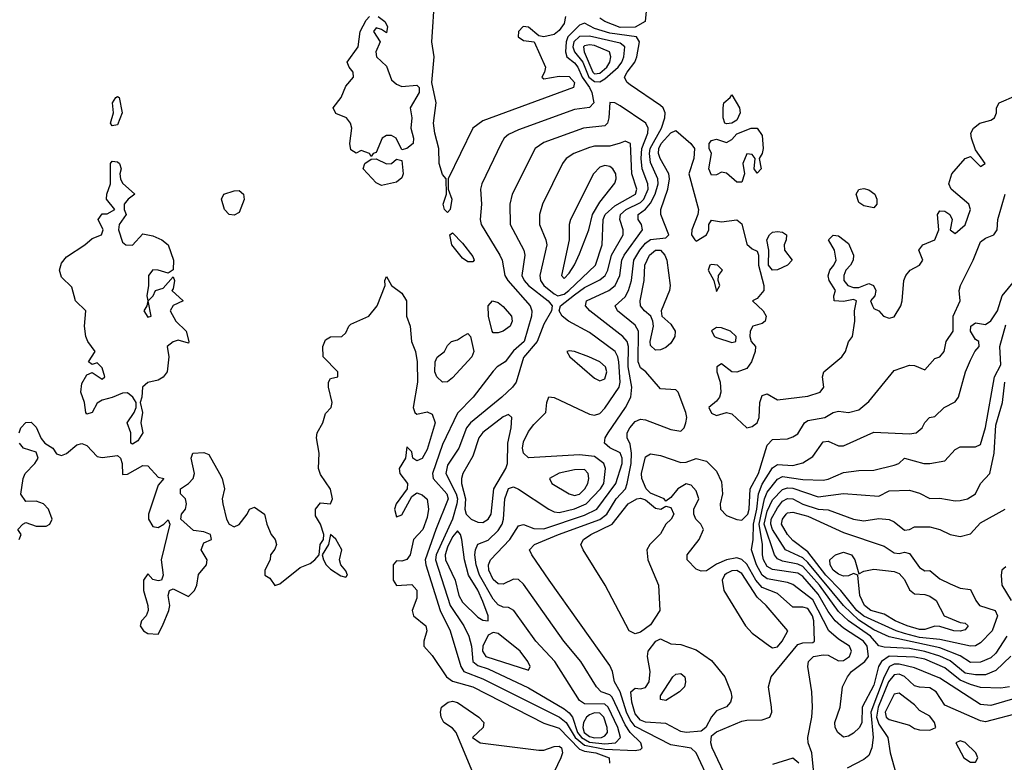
# Model space of a CAD drawing. Header units: metres. Extents: x -51132 to -49532, y -231222 to -229437.
# Tile 320 of 656: x -50939 to -50842, y -229925 to -229852. Entities that reach past the tile are written whole.
import ezdxf

# ---------------------------------------------------------------- set-up
doc = ezdxf.new("R2010")
doc.units = ezdxf.units.M
for name, color, linetype in [('CONTOUR_HALF', 8, 'Continuous'), ('CONTOUR_INDEX', 1, 'Continuous'), ('CONTOUR_INTER', 3, 'Continuous')]:
    doc.layers.add(name, color=color, linetype=linetype)

msp = doc.modelspace()

# ---------------------------------------------------------------- linework, layer by layer
at = {"layer": 'CONTOUR_HALF'}
for points, elevation in [([(-50884.958, -229851.259), (-50885.08, -229851.95), (-50885.58, -229852.654), (-50886.08, -229853.061), (-50887.08, -229853.268), (-50887.58, -229853.189), (-50888.58, -229852.32), (-50889.13, -229852.259), (-50889.58, -229852.759), (-50889.609, -229853.259), (-50889.08, -229853.65), (-50888.04, -229853.759), (-50886.927, -229856.259), (-50887.006, -229856.759), (-50887.269, -229857.259), (-50887.08, -229857.402), (-50885.58, -229857.151), (-50884.58, -229857.193), (-50884.066, -229857.759), (-50884.174, -229858.259), (-50893.08, -229861.541), (-50894.08, -229862.254), (-50896.52, -229867.259), (-50896.495, -229868.259), (-50896.133, -229869.259), (-50896.319, -229870.259), (-50896.58, -229870.561), (-50896.851, -229870.259), (-50896.999, -229869.759), (-50896.683, -229868.759), (-50896.719, -229867.259), (-50897.08, -229866.812), (-50897.397, -229865.759), (-50897.438, -229864.259), (-50897.83, -229862.759), (-50897.947, -229861.759), (-50897.695, -229859.759), (-50898.125, -229857.759), (-50897.893, -229855.259), (-50898.126, -229853.759), (-50897.81, -229849.259)], 9.5), ([(-50877.006, -229850.759), (-50877.091, -229851.759), (-50878.08, -229852.318), (-50879.58, -229852.34), (-50881.08, -229851.775), (-50881.58, -229851.438)], 9.5), ([(-50903.394, -229851.259), (-50902.757, -229851.759), (-50902.486, -229852.259), (-50902.58, -229852.887), (-50903.08, -229852.537), (-50903.58, -229852.393), (-50903.858, -229852.759), (-50903.205, -229853.759), (-50903.623, -229854.759), (-50903.557, -229855.259), (-50902.58, -229856.176), (-50902.08, -229857.495), (-50901.58, -229857.94), (-50901.08, -229858.152), (-50899.58, -229858.033), (-50899.365, -229858.259), (-50899.35, -229858.759), (-50900.235, -229860.259), (-50900.091, -229861.259), (-50900.186, -229862.259), (-50899.935, -229863.259), (-50899.956, -229863.759), (-50900.58, -229864.272), (-50901.08, -229864.388), (-50901.611, -229863.259), (-50902.08, -229862.997), (-50902.58, -229862.996), (-50903.007, -229863.259), (-50903.58, -229864.648), (-50903.884, -229864.759), (-50904.08, -229865.06), (-50904.248, -229864.759), (-50905.08, -229864.469), (-50905.58, -229864.731), (-50906.08, -229864.393), (-50906.179, -229863.759), (-50905.99, -229862.259), (-50906.131, -229861.759), (-50906.523, -229861.259), (-50907.58, -229860.815), (-50907.825, -229860.259), (-50907.057, -229859.259), (-50906.58, -229858.14), (-50905.818, -229857.259), (-50905.85, -229856.759), (-50906.255, -229856.259), (-50906.436, -229855.759), (-50905.356, -229854.259), (-50905.182, -229852.759), (-50904.58, -229851.625), (-50904.244, -229851.259)], 9.5), ([(-50883.58, -229853.25), (-50884.127, -229853.759), (-50884.217, -229854.259), (-50884.08, -229854.737), (-50883.239, -229855.759), (-50882.639, -229857.259), (-50882.08, -229857.683), (-50881.58, -229857.698), (-50881.08, -229857.403), (-50879.763, -229856.259), (-50879.389, -229855.759), (-50879.199, -229855.259), (-50879.123, -229854.259), (-50879.58, -229853.897), (-50882.58, -229853.202), (-50883.58, -229853.25)], 8.5), ([(-50929.237, -229859.259), (-50929.08, -229859.158), (-50928.912, -229859.259), (-50928.612, -229860.759), (-50929.08, -229861.921), (-50929.58, -229862.029), (-50929.756, -229861.759), (-50929.477, -229860.759), (-50929.549, -229859.759), (-50929.237, -229859.259)], 9.5), ([(-50880.58, -229859.723), (-50880.674, -229861.259), (-50880.809, -229861.759), (-50881.08, -229862.034), (-50883.187, -229862.259), (-50887.08, -229863.69), (-50887.937, -229864.259), (-50890.201, -229868.759), (-50890.424, -229869.759), (-50890.387, -229871.759), (-50889.039, -229874.259), (-50888.966, -229874.759), (-50889.253, -229876.759), (-50889.022, -229877.259), (-50888.58, -229877.759), (-50886.653, -229879.259), (-50886.258, -229879.759), (-50886.314, -229880.259), (-50887.08, -229881.554), (-50887.756, -229883.259), (-50889.08, -229884.829), (-50889.809, -229887.259), (-50890.163, -229887.759), (-50891.209, -229888.759), (-50894.306, -229891.259), (-50894.684, -229891.759), (-50895.471, -229893.759), (-50896.58, -229895.439), (-50896.729, -229896.259), (-50895.719, -229898.259), (-50895.591, -229898.759), (-50895.648, -229899.259), (-50896.084, -229900.759), (-50897.693, -229904.259), (-50897.761, -229904.759), (-50896.298, -229909.259), (-50894.973, -229911.259), (-50894.461, -229912.259), (-50894.214, -229913.259), (-50894.08, -229914.759), (-50893.58, -229915.152), (-50892.58, -229915.494), (-50888.58, -229917.349), (-50885.08, -229919.415), (-50884.58, -229919.801), (-50884.246, -229920.259), (-50883.77, -229921.759), (-50883.383, -229922.259), (-50882.58, -229922.708), (-50881.08, -229922.869), (-50880.034, -229922.759), (-50879.533, -229922.259), (-50879.799, -229921.259), (-50880.758, -229919.259), (-50881.08, -229918.953), (-50883.08, -229918.924), (-50883.58, -229918.6), (-50886.014, -229914.759), (-50887.887, -229912.759), (-50890.05, -229909.759), (-50890.58, -229909.44), (-50891.08, -229909.404), (-50891.58, -229909.201), (-50892.08, -229908.632), (-50893.432, -229906.259), (-50893.736, -229905.259), (-50893.87, -229904.259), (-50893.826, -229903.759), (-50893.58, -229903.216), (-50892.58, -229902.836), (-50891.58, -229901.858), (-50891.188, -229901.259), (-50891.051, -229900.759), (-50890.919, -229898.759), (-50890.58, -229897.724), (-50890.08, -229897.566), (-50889.58, -229897.787), (-50886.58, -229899.785), (-50886.08, -229900.04), (-50885.58, -229900.093), (-50884.08, -229899.745), (-50882.931, -229899.259), (-50881.492, -229897.759), (-50881.17, -229897.259), (-50881.019, -229895.759), (-50881.17, -229895.259), (-50882.08, -229894.578), (-50883.58, -229894.423), (-50888.58, -229894.714), (-50889.08, -229894.268), (-50889.192, -229893.759), (-50889.08, -229893.146), (-50888.58, -229892.114), (-50888.08, -229891.448), (-50886.878, -229890.259), (-50886.775, -229889.259), (-50886.58, -229888.702), (-50886.08, -229888.77), (-50882.58, -229890.425), (-50882.08, -229890.531), (-50881.58, -229890.337), (-50881.08, -229889.829), (-50879.664, -229887.759), (-50879.562, -229887.259), (-50879.709, -229885.259), (-50879.797, -229884.759), (-50880.074, -229884.259), (-50882.58, -229882.376), (-50884.657, -229881.259), (-50885.263, -229880.759), (-50885.563, -229880.259), (-50885.44, -229879.759), (-50884.08, -229878.666), (-50883.08, -229877.956), (-50881.58, -229877.193), (-50881.047, -229876.759), (-50880.785, -229876.259), (-50880.412, -229874.759), (-50879.285, -229872.759), (-50879.283, -229872.259), (-50879.588, -229871.259), (-50879.523, -229870.759), (-50878.966, -229870.259), (-50877.58, -229869.57), (-50877.235, -229869.259), (-50876.817, -229868.259), (-50876.841, -229867.759), (-50877.408, -229866.259), (-50877.497, -229865.259), (-50877.43, -229864.259), (-50876.856, -229862.759), (-50876.807, -229862.259), (-50877.024, -229861.759), (-50879.58, -229860.051), (-50880.08, -229859.787), (-50880.58, -229859.723)], 8.5), ([(-50870.676, -229926.759), (-50872.078, -229923.759), (-50872.58, -229923.288), (-50874.58, -229922.979), (-50878.08, -229921.164), (-50878.58, -229920.519), (-50878.946, -229919.759), (-50879.58, -229917.76), (-50880.126, -229916.759), (-50880.326, -229915.759), (-50880.58, -229915.168), (-50886.55, -229906.759), (-50888.266, -229904.259), (-50888.492, -229903.759), (-50887.997, -229903.259), (-50885.637, -229902.259), (-50881.58, -229900.788), (-50880.893, -229900.259), (-50879.953, -229898.759), (-50879.046, -229897.759), (-50878.885, -229897.259), (-50878.497, -229895.259), (-50878.443, -229894.259), (-50878.58, -229893.382), (-50878.87, -229892.759), (-50878.874, -229892.259), (-50878.616, -229891.759), (-50878.08, -229891.155), (-50877.58, -229890.905), (-50877.08, -229890.981), (-50874.58, -229891.928), (-50873.58, -229892.095), (-50873.263, -229891.759), (-50873.085, -229891.259), (-50873.007, -229890.759), (-50873.115, -229890.259), (-50873.867, -229888.259), (-50874.08, -229888.032), (-50875.58, -229887.915), (-50877.047, -229886.259), (-50877.58, -229885.853), (-50877.788, -229885.259), (-50877.76, -229882.259), (-50878.08, -229881.659), (-50879.831, -229880.259), (-50880.054, -229879.759), (-50879.08, -229878.875), (-50878.742, -229878.259), (-50878.445, -229877.259), (-50878.213, -229875.259), (-50877.631, -229874.259), (-50877.08, -229873.584), (-50876.58, -229873.233), (-50875.08, -229873.068), (-50874.76, -229872.759), (-50875.558, -229870.759), (-50875.554, -229870.259), (-50874.865, -229868.259), (-50874.706, -229867.259), (-50874.786, -229866.759), (-50875.642, -229865.259), (-50875.789, -229864.759), (-50875.762, -229864.259), (-50875.52, -229863.759), (-50874.58, -229862.71), (-50874.08, -229862.498), (-50872.612, -229863.759), (-50872.241, -229864.259), (-50872.303, -229865.259), (-50872.801, -229866.759), (-50871.845, -229870.259), (-50871.912, -229870.759), (-50872.513, -229872.259), (-50872.549, -229872.759), (-50872.219, -229873.259), (-50872.08, -229873.374), (-50871.055, -229872.759), (-50870.821, -229872.259), (-50870.831, -229871.759), (-50870.58, -229871.315), (-50869.58, -229871.496), (-50868.08, -229871.274), (-50867.58, -229871.679), (-50867.08, -229873.688), (-50866.58, -229874.142), (-50866.08, -229874.36), (-50865.957, -229874.759), (-50865.952, -229875.759), (-50865.423, -229877.759), (-50865.424, -229878.259), (-50866.08, -229879.016), (-50866.54, -229879.259), (-50865.472, -229880.259), (-50865.206, -229880.759), (-50865.292, -229881.259), (-50865.58, -229881.501), (-50866.494, -229881.759), (-50866.766, -229882.259), (-50866.811, -229882.759), (-50866.678, -229883.259), (-50866.236, -229883.759), (-50866.261, -229884.259), (-50866.633, -229885.259), (-50867.08, -229885.909), (-50868.08, -229886.298), (-50868.58, -229886.242), (-50869.58, -229885.461), (-50870.039, -229885.759), (-50870.054, -229886.259), (-50869.736, -229887.259), (-50869.645, -229888.259), (-50869.784, -229888.759), (-50870.08, -229889.152), (-50870.847, -229889.759), (-50870.58, -229890.307), (-50870.08, -229890.555), (-50869.08, -229890.261), (-50868.58, -229890.383), (-50867.08, -229891.751), (-50866.58, -229891.642), (-50866.08, -229891.268), (-50865.875, -229890.759), (-50865.817, -229889.259), (-50865.58, -229888.592), (-50865.08, -229888.406), (-50864.08, -229888.999), (-50861.08, -229888.643), (-50859.887, -229888.259), (-50859.512, -229887.759), (-50859.636, -229886.759), (-50859.524, -229886.259), (-50857.731, -229884.759), (-50857.366, -229884.259), (-50857.08, -229883.305), (-50856.701, -229882.759), (-50856.442, -229881.259), (-50856.503, -229880.259), (-50856.306, -229879.259), (-50856.58, -229879.134), (-50857.58, -229879.322), (-50858.49, -229879.259), (-50858.513, -229878.759), (-50858.367, -229878.259), (-50858.981, -229877.259), (-50859.08, -229876.794), (-50858.923, -229876.259), (-50858.513, -229875.759), (-50858.307, -229875.259), (-50858.472, -229874.259), (-50859.066, -229873.259), (-50858.58, -229872.79), (-50858.08, -229872.852), (-50857.08, -229873.614), (-50856.597, -229874.759), (-50856.625, -229875.259), (-50856.886, -229875.759), (-50857.352, -229876.259), (-50857.552, -229876.759), (-50857.554, -229877.259), (-50857.139, -229877.759), (-50856.58, -229877.944), (-50856.08, -229877.95), (-50855.08, -229877.542), (-50854.625, -229877.759), (-50854.391, -229878.259), (-50854.477, -229878.759), (-50854.91, -229879.259), (-50854.728, -229879.759), (-50854.58, -229880.006), (-50854.089, -229880.259), (-50853.626, -229880.759), (-50853.08, -229880.963), (-50852.58, -229880.825), (-50851.936, -229879.759), (-50851.786, -229879.259), (-50851.625, -229877.259), (-50851.433, -229876.759), (-50851.019, -229876.259), (-50850.079, -229875.759), (-50849.746, -229875.259), (-50850.16, -229874.259), (-50849.751, -229873.759), (-50848.574, -229873.259), (-50848.195, -229872.259), (-50848.31, -229870.759), (-50848.08, -229870.4), (-50847.58, -229870.424), (-50847.092, -229870.759), (-50846.867, -229871.259), (-50847.082, -229872.259), (-50846.58, -229872.635), (-50845.58, -229871.782), (-50845.061, -229870.259), (-50845.245, -229869.759), (-50846.956, -229868.259), (-50847.204, -229867.759), (-50846.894, -229866.759), (-50845.58, -229865.243), (-50845.08, -229865.048), (-50844.08, -229866.055), (-50843.617, -229865.759), (-50844.58, -229864.39), (-50844.985, -229863.259), (-50845.023, -229862.759), (-50844.761, -229862.259), (-50844.164, -229861.759), (-50843.08, -229861.494), (-50842.706, -229861.259), (-50842.498, -229860.759), (-50842.523, -229860.259), (-50842.258, -229859.759), (-50840.58, -229859.042)], 9.5), ([(-50868.743, -229859.259), (-50868.58, -229858.972), (-50867.827, -229860.259), (-50867.746, -229860.759), (-50868.08, -229861.466), (-50868.58, -229861.775), (-50869.08, -229861.834), (-50869.265, -229861.759), (-50869.433, -229861.259), (-50869.44, -229860.259), (-50869.367, -229859.759), (-50868.743, -229859.259)], 9.5), ([(-50866.672, -229862.259), (-50866.08, -229862.279), (-50865.58, -229862.972), (-50865.473, -229864.259), (-50865.58, -229864.767), (-50865.892, -229865.259), (-50865.689, -229866.259), (-50866.08, -229866.679), (-50866.373, -229866.259), (-50866.266, -229865.259), (-50866.58, -229864.865), (-50867.08, -229864.785), (-50867.496, -229865.759), (-50867.308, -229866.759), (-50867.58, -229867.575), (-50868.08, -229867.593), (-50869.08, -229866.696), (-50869.58, -229866.582), (-50870.08, -229866.865), (-50870.58, -229866.896), (-50870.833, -229866.259), (-50870.585, -229864.759), (-50870.8, -229864.259), (-50870.787, -229863.759), (-50870.58, -229863.481), (-50870.08, -229863.336), (-50869.08, -229863.68), (-50868.58, -229863.383), (-50868.08, -229862.835), (-50866.672, -229862.259)], 9.5), ([(-50929.773, -229865.759), (-50929.58, -229865.513), (-50929.08, -229865.589), (-50928.872, -229865.759), (-50928.71, -229866.259), (-50928.844, -229866.759), (-50928.777, -229867.259), (-50928.58, -229867.664), (-50927.365, -229868.759), (-50928.015, -229869.259), (-50928.4, -229869.759), (-50928.423, -229870.259), (-50928.206, -229870.759), (-50928.901, -229871.759), (-50928.961, -229872.259), (-50928.58, -229873.478), (-50928.254, -229873.759), (-50927.58, -229873.79), (-50926.58, -229872.656), (-50925.58, -229872.877), (-50924.691, -229873.259), (-50924.075, -229873.759), (-50923.545, -229875.259), (-50923.58, -229876.216), (-50924.08, -229876.544), (-50925.08, -229876.232), (-50925.58, -229876.226), (-50926.015, -229876.759), (-50926.011, -229877.759), (-50926.182, -229878.759), (-50926.092, -229879.259), (-50926.179, -229879.759), (-50926.49, -229880.259), (-50926.08, -229880.879), (-50925.739, -229880.759), (-50926.064, -229879.259), (-50925.563, -229878.759), (-50925.311, -229878.259), (-50924.58, -229878.03), (-50923.58, -229876.894), (-50923.442, -229877.259), (-50923.58, -229878.091), (-50923.723, -229878.259), (-50922.601, -229879.259), (-50923.58, -229879.734), (-50923.883, -229880.259), (-50923.333, -229881.259), (-50922.295, -229882.259), (-50922.046, -229883.259), (-50922.08, -229883.442), (-50923.08, -229883.149), (-50923.58, -229883.294), (-50924.181, -229883.759), (-50924.028, -229884.759), (-50924.171, -229886.259), (-50924.58, -229886.773), (-50925.08, -229887.064), (-50926.08, -229887.293), (-50926.601, -229887.759), (-50926.66, -229888.759), (-50926.823, -229889.259), (-50926.605, -229890.259), (-50926.76, -229891.259), (-50926.568, -229892.259), (-50927.08, -229893.033), (-50927.58, -229893.373), (-50927.755, -229893.259), (-50927.772, -229892.259), (-50928.125, -229891.259), (-50927.436, -229890.259), (-50927.235, -229889.759), (-50927.247, -229889.259), (-50927.552, -229888.759), (-50928.08, -229888.313), (-50928.58, -229888.336), (-50929.58, -229888.781), (-50930.58, -229889.026), (-50931.08, -229889.332), (-50931.58, -229890.263), (-50932.08, -229890.411), (-50932.203, -229890.259), (-50932.304, -229889.259), (-50932.683, -229888.259), (-50932.58, -229887.384), (-50932.08, -229886.554), (-50931.58, -229886.317), (-50930.58, -229886.957), (-50930.32, -229886.759), (-50930.58, -229885.867), (-50931.08, -229885.354), (-50931.58, -229885.516), (-50931.934, -229885.259), (-50931.271, -229884.259), (-50931.997, -229883.259), (-50932.174, -229882.759), (-50932.315, -229881.759), (-50932.2, -229880.259), (-50933.2, -229879.259), (-50933.58, -229877.903), (-50934.58, -229876.931), (-50934.785, -229876.259), (-50934.58, -229875.548), (-50934.08, -229874.947), (-50932.283, -229873.759), (-50931.58, -229873.129), (-50930.644, -229872.759), (-50930.48, -229872.259), (-50930.986, -229871.259), (-50930.58, -229870.714), (-50930.08, -229870.714), (-50929.345, -229870.259), (-50930.153, -229869.259), (-50930.122, -229868.759), (-50929.755, -229867.759), (-50929.773, -229865.759)], 9.5), ([(-50904.726, -229865.759), (-50904.08, -229865.311), (-50903.58, -229865.3), (-50902.58, -229865.785), (-50902.08, -229865.734), (-50901.58, -229865.321), (-50901.08, -229865.456), (-50900.923, -229866.759), (-50901.08, -229867.147), (-50901.58, -229867.566), (-50903.08, -229867.923), (-50903.58, -229867.659), (-50904.88, -229866.259), (-50904.726, -229865.759)], 9.5), ([(-50881.58, -229866.109), (-50882.207, -229866.759), (-50884.45, -229871.259), (-50884.583, -229871.759), (-50884.598, -229873.259), (-50885.337, -229876.759), (-50885.08, -229877.055), (-50884.58, -229876.529), (-50884.08, -229875.728), (-50883.58, -229874.623), (-50882.648, -229872.259), (-50882.3, -229870.759), (-50881.58, -229869.553), (-50880.08, -229867.692), (-50879.957, -229867.259), (-50880.007, -229866.759), (-50880.283, -229866.259), (-50880.58, -229866.032), (-50881.08, -229865.952), (-50881.58, -229866.109)], 7.5), ([(-50918.594, -229868.759), (-50917.58, -229868.428), (-50917.08, -229868.392), (-50916.656, -229868.759), (-50916.58, -229869.298), (-50917.08, -229870.58), (-50917.58, -229870.835), (-50918.08, -229870.764), (-50918.545, -229870.259), (-50918.817, -229869.259), (-50918.594, -229868.759)], 9.5), ([(-50855.92, -229868.259), (-50855.58, -229868.203), (-50855.08, -229868.35), (-50854.493, -229868.759), (-50854.278, -229869.259), (-50854.29, -229869.759), (-50854.58, -229870.121), (-50855.58, -229869.914), (-50856.08, -229869.59), (-50856.339, -229868.759), (-50856.08, -229868.309), (-50855.92, -229868.259)], 9.5), ([(-50896.352, -229872.759), (-50896.08, -229872.563), (-50895.08, -229873.583), (-50894.08, -229874.898), (-50893.929, -229875.259), (-50894.08, -229875.439), (-50894.58, -229875.425), (-50895.08, -229875.073), (-50896.137, -229873.759), (-50896.352, -229872.759)], 9.5), ([(-50864.872, -229872.759), (-50864.58, -229872.517), (-50864.08, -229872.429), (-50863.58, -229872.495), (-50863.198, -229872.759), (-50863.212, -229873.259), (-50863.412, -229873.759), (-50863.393, -229874.259), (-50862.628, -229875.259), (-50863.079, -229875.759), (-50864.08, -229876.206), (-50864.58, -229876.252), (-50864.963, -229875.759), (-50864.916, -229874.259), (-50865.11, -229873.259), (-50864.872, -229872.759)], 9.5), ([(-50870.58, -229875.676), (-50870.726, -229875.759), (-50870.887, -229876.259), (-50870.334, -229877.259), (-50870.08, -229878.348), (-50869.767, -229877.759), (-50869.923, -229877.259), (-50869.874, -229876.759), (-50869.501, -229876.259), (-50869.97, -229875.759), (-50870.58, -229875.676)], 9.5), ([(-50938.737, -229892.259), (-50938.604, -229891.759), (-50938.08, -229891.228), (-50937.58, -229891.217), (-50937.08, -229891.684), (-50936.58, -229892.806), (-50936.241, -229893.259), (-50935.447, -229893.759), (-50935.08, -229894.328), (-50934.58, -229894.474), (-50934.08, -229894.306), (-50933.08, -229893.441), (-50932.58, -229893.3), (-50932.08, -229893.501), (-50931.08, -229894.579), (-50930.58, -229894.699), (-50929.08, -229894.497), (-50928.78, -229894.759), (-50928.599, -229895.259), (-50928.58, -229896.353), (-50928.08, -229896.333), (-50926.58, -229895.46), (-50926.08, -229895.517), (-50925.08, -229896.629), (-50924.5, -229896.759), (-50925.08, -229897.412), (-50926.009, -229900.259), (-50926.002, -229900.759), (-50925.58, -229901.48), (-50925.08, -229901.567), (-50924.519, -229901.259), (-50924.08, -229900.816), (-50923.922, -229901.259), (-50924.781, -229904.759), (-50924.573, -229906.259), (-50924.738, -229906.759), (-50925.08, -229906.838), (-50925.58, -229906.683), (-50926.08, -229906.138), (-50926.523, -229906.759), (-50926.525, -229907.759), (-50926.083, -229909.259), (-50926.062, -229909.759), (-50926.258, -229910.259), (-50926.699, -229910.759), (-50926.823, -229911.259), (-50926.496, -229911.759), (-50926.08, -229912.007), (-50925.08, -229912.089), (-50924.633, -229911.259), (-50924.005, -229909.759), (-50923.93, -229909.259), (-50924.066, -229908.259), (-50923.932, -229907.759), (-50923.58, -229907.619), (-50922.08, -229908.381), (-50921.479, -229907.759), (-50921.268, -229907.259), (-50921.08, -229906.2), (-50920.304, -229905.259), (-50920.225, -229904.759), (-50920.814, -229903.759), (-50920.58, -229903.093), (-50919.828, -229902.759), (-50919.909, -229902.259), (-50920.58, -229901.993), (-50921.58, -229901.868), (-50922.841, -229900.759), (-50922.755, -229900.259), (-50922.377, -229899.759), (-50922.261, -229899.259), (-50922.366, -229898.759), (-50922.87, -229898.259), (-50922.878, -229897.759), (-50922.08, -229897.243), (-50921.624, -229896.759), (-50921.478, -229896.259), (-50921.828, -229894.759), (-50921.64, -229894.259), (-50920.58, -229894.179), (-50920.08, -229894.381), (-50919.019, -229896.259), (-50918.768, -229896.759), (-50918.545, -229897.759), (-50918.753, -229898.759), (-50918.711, -229899.259), (-50918.336, -229900.759), (-50918.08, -229901.251), (-50917.58, -229901.493), (-50917.08, -229901.275), (-50916.315, -229900.259), (-50916.08, -229899.754), (-50915.58, -229899.584), (-50914.577, -229900.259), (-50914.352, -229901.259), (-50913.925, -229902.259), (-50913.556, -229902.759), (-50913.409, -229903.259), (-50913.58, -229903.707), (-50914.007, -229904.259), (-50914.05, -229904.759), (-50914.551, -229905.759), (-50914.569, -229906.259), (-50914.08, -229906.576), (-50913.58, -229907.289), (-50913.08, -229907.119), (-50911.08, -229905.519), (-50910.08, -229905.108), (-50909.642, -229904.759), (-50909.214, -229904.259), (-50909.101, -229903.259), (-50908.77, -229902.759), (-50908.755, -229902.259), (-50909.074, -229901.259), (-50909.58, -229900.432), (-50909.583, -229899.759), (-50909.08, -229899.158), (-50908.08, -229899.25), (-50907.912, -229898.759), (-50908.08, -229897.804), (-50909.08, -229896.373), (-50909.282, -229895.759), (-50909.206, -229894.259), (-50909.477, -229892.759), (-50909.421, -229892.259), (-50908.855, -229891.259), (-50908.58, -229890.36), (-50908.015, -229889.759), (-50907.914, -229889.259), (-50908.286, -229887.759), (-50908.298, -229887.259), (-50908.08, -229886.922), (-50907.361, -229886.759), (-50907.38, -229886.259), (-50908.814, -229884.759), (-50908.859, -229883.759), (-50908.58, -229883.105), (-50908.08, -229882.814), (-50906.961, -229882.759), (-50906.58, -229882.399), (-50906.304, -229881.759), (-50906.08, -229881.543), (-50904.319, -229880.759), (-50903.484, -229879.759), (-50902.721, -229877.759), (-50902.759, -229877.259), (-50902.58, -229876.873), (-50902.101, -229877.759), (-50901.08, -229878.521), (-50900.605, -229879.259), (-50900.599, -229880.759), (-50900.247, -229881.759), (-50900.132, -229883.259), (-50899.732, -229884.259), (-50899.561, -229885.259), (-50899.528, -229887.259), (-50899.95, -229889.759), (-50899.795, -229890.259), (-50899.58, -229890.405), (-50898.58, -229890.203), (-50898.08, -229890.432), (-50897.786, -229891.259), (-50898.58, -229893.909), (-50899.08, -229894.773), (-50899.58, -229895.01), (-50899.983, -229894.759), (-50900.08, -229894.14), (-50900.58, -229893.619), (-50900.716, -229894.759), (-50901.326, -229895.759), (-50901.278, -229896.259), (-50900.512, -229897.259), (-50900.532, -229897.759), (-50901.632, -229899.259), (-50901.779, -229899.759), (-50901.58, -229900.523), (-50901.08, -229900.328), (-50900.08, -229898.508), (-50899.58, -229898.17), (-50899.08, -229898.355), (-50898.58, -229898.784), (-50898.443, -229899.759), (-50898.58, -229900.603), (-50898.985, -229901.759), (-50899.916, -229902.759), (-50900.261, -229904.259), (-50900.58, -229904.729), (-50901.08, -229904.896), (-50901.58, -229904.87), (-50901.924, -229905.259), (-50901.91, -229906.759), (-50901.58, -229907.279), (-50900.08, -229907.198), (-50899.58, -229907.751), (-50899.58, -229908.525), (-50900.058, -229909.759), (-50899.932, -229910.259), (-50898.697, -229911.259), (-50898.604, -229911.759), (-50898.896, -229912.759), (-50898.906, -229913.259), (-50898.08, -229914.182), (-50896.658, -229916.259), (-50896.08, -229916.704), (-50894.079, -229917.259), (-50887.08, -229920.82), (-50885.58, -229921.31), (-50883.58, -229923.382), (-50883.08, -229923.586), (-50881.962, -229923.759), (-50880.646, -229924.259), (-50880.628, -229924.759)], 9.5), ([(-50860.505, -229925.759), (-50860.685, -229923.759), (-50861.045, -229922.759), (-50861.095, -229922.259), (-50860.68, -229920.259), (-50860.617, -229919.259), (-50860.7, -229917.759), (-50861.082, -229915.259), (-50861.019, -229914.759), (-50860.525, -229914.259), (-50859.58, -229914.096), (-50859.08, -229914.142), (-50858.08, -229914.697), (-50857.58, -229914.661), (-50856.97, -229914.259), (-50856.787, -229913.759), (-50856.988, -229913.259), (-50858.08, -229912.571), (-50859.003, -229911.759), (-50860.58, -229908.703), (-50862.58, -229907.19), (-50863.08, -229906.979), (-50865.08, -229906.628), (-50865.58, -229906.251), (-50866.138, -229905.259), (-50866.626, -229903.759), (-50866.454, -229902.759), (-50866.442, -229901.259), (-50866.1, -229899.759), (-50865.944, -229898.259), (-50865.58, -229897.318), (-50864.58, -229895.688), (-50864.08, -229895.357), (-50862.58, -229895.456), (-50861.58, -229895.204), (-50860.58, -229894.586), (-50859.58, -229893.136), (-50859.08, -229893.088), (-50858.08, -229893.526), (-50857.58, -229893.534), (-50854.58, -229892.177), (-50851.08, -229892.344), (-50850.432, -229892.259), (-50849.817, -229891.759), (-50849.58, -229891.225), (-50849.099, -229890.759), (-50848.58, -229890.66), (-50847.645, -229889.759), (-50846.58, -229889.217), (-50846.245, -229888.759), (-50845.544, -229886.259), (-50845.08, -229885.087), (-50844.655, -229884.259), (-50844.224, -229883.759), (-50844.257, -229883.259), (-50844.58, -229883.064), (-50845.069, -229882.259), (-50845.039, -229881.759), (-50844.58, -229881.415), (-50843.58, -229881.597), (-50843.08, -229881.231), (-50842.408, -229880.259), (-50841.949, -229878.759), (-50840.698, -229877.259)], 10.5), ([(-50892.153, -229879.259), (-50891.58, -229879.44), (-50891.08, -229879.826), (-50890.258, -229880.759), (-50890.205, -229881.259), (-50890.408, -229881.759), (-50891.08, -229882.25), (-50891.58, -229882.41), (-50892.08, -229882.405), (-50892.181, -229882.259), (-50892.537, -229880.759), (-50892.565, -229879.759), (-50892.153, -229879.259)], 9.5), ([(-50870.58, -229882.231), (-50870.276, -229882.759), (-50870.08, -229882.872), (-50868.58, -229883.372), (-50868.191, -229883.259), (-50868.157, -229882.759), (-50868.707, -229882.259), (-50869.58, -229881.92), (-50870.08, -229881.895), (-50870.58, -229882.231)], 9.5), ([(-50895.086, -229882.759), (-50894.58, -229882.481), (-50894.291, -229882.759), (-50893.978, -229884.259), (-50894.183, -229884.759), (-50896.08, -229886.839), (-50896.58, -229887.23), (-50897.08, -229887.257), (-50897.616, -229886.759), (-50897.824, -229886.259), (-50897.8, -229885.259), (-50897.58, -229884.812), (-50896.854, -229884.259), (-50896.58, -229883.658), (-50896.182, -229883.259), (-50895.58, -229883.089), (-50895.086, -229882.759)], 9.5), ([(-50841.08, -229914.236), (-50842.58, -229915.656), (-50843.58, -229916.068), (-50844.58, -229916.078), (-50845.58, -229915.905), (-50847.08, -229914.708), (-50848.08, -229914.236), (-50849.58, -229913.764), (-50851.08, -229913.481), (-50853.58, -229913.36), (-50854.08, -229913.212), (-50854.925, -229912.259), (-50857.08, -229910.77), (-50858.08, -229909.833), (-50859.933, -229907.259), (-50861.58, -229905.422), (-50862.08, -229905.175), (-50863.58, -229904.886), (-50864.08, -229904.645), (-50864.372, -229904.259), (-50865.373, -229901.259), (-50865.08, -229899.955), (-50864.58, -229898.843), (-50863.58, -229897.843), (-50863.08, -229897.653), (-50862.58, -229897.707), (-50860.08, -229898.57), (-50857.58, -229898.221), (-50854.08, -229898.494), (-50853.08, -229897.969), (-50851.08, -229897.902), (-50850.08, -229898.207), (-50849.08, -229898.735), (-50848.08, -229898.696), (-50846.58, -229898.952), (-50846.08, -229898.92), (-50845.362, -229898.759), (-50844.58, -229898.271), (-50844.075, -229897.259), (-50843.155, -229896.259), (-50842.751, -229894.259), (-50842.58, -229891.492), (-50841.929, -229889.259), (-50841.681, -229887.259)], 11.5), ([(-50938.74, -229902.759), (-50938.556, -229902.259), (-50938.887, -229901.759), (-50938.399, -229901.259), (-50938.08, -229901.073), (-50937.08, -229901.434), (-50936.08, -229901.433), (-50935.745, -229901.259), (-50935.498, -229900.759), (-50935.858, -229899.759), (-50936.369, -229899.259), (-50937.08, -229898.97), (-50938.08, -229899.022), (-50938.58, -229898.309), (-50938.372, -229896.759), (-50938.175, -229896.259), (-50937.21, -229895.259), (-50936.888, -229894.759), (-50937.08, -229894.156), (-50938.328, -229893.759), (-50938.727, -229893.259)], 9.5), ([(-50863.219, -229900.259), (-50863.08, -229900.117), (-50862.58, -229900.06), (-50861.08, -229900.473), (-50857.58, -229902.056), (-50853.58, -229903.422), (-50852.58, -229904.061), (-50852.08, -229904.121), (-50851.58, -229903.996), (-50851.08, -229904.14), (-50850.08, -229905.52), (-50849.58, -229905.826), (-50849.08, -229905.819), (-50848.08, -229906.611), (-50847.08, -229907.133), (-50846.08, -229907.534), (-50845.08, -229907.673), (-50844.552, -229908.759), (-50844.165, -229909.259), (-50842.635, -229909.759), (-50842.422, -229910.259), (-50842.949, -229911.759), (-50844.08, -229912.913), (-50844.58, -229913.227), (-50845.08, -229913.248), (-50848.08, -229912.602), (-50850.08, -229912.392), (-50851.58, -229912.016), (-50852.392, -229911.759), (-50855.58, -229910.318), (-50856.271, -229909.759), (-50857.832, -229907.759), (-50859.319, -229906.259), (-50861.08, -229903.962), (-50862.58, -229902.856), (-50863.08, -229902.271), (-50863.68, -229901.259), (-50863.597, -229900.759), (-50863.219, -229900.259)], 12.5), ([(-50908.08, -229902.247), (-50908.286, -229903.259), (-50908.915, -229904.259), (-50908.791, -229904.759), (-50908.505, -229905.259), (-50908.08, -229905.67), (-50907.08, -229906.327), (-50906.58, -229906.463), (-50906.404, -229906.259), (-50906.58, -229905.826), (-50907.066, -229905.259), (-50907.197, -229904.759), (-50906.983, -229903.759), (-50907.58, -229902.712), (-50908.08, -229902.247)], 9.5), ([(-50869.08, -229906.088), (-50869.289, -229906.259), (-50869.52, -229906.759), (-50869.361, -229907.759), (-50867.241, -229911.259), (-50866.58, -229911.97), (-50864.818, -229913.259), (-50864.58, -229913.408), (-50864.08, -229913.323), (-50863.614, -229912.759), (-50863.069, -229911.759), (-50865.206, -229909.259), (-50866.08, -229908.441), (-50867.58, -229906.094), (-50868.08, -229905.805), (-50868.58, -229905.855), (-50869.08, -229906.088)], 9.5), ([(-50874.38, -229916.259), (-50874.08, -229916.02), (-50873.58, -229915.948), (-50873.212, -229916.259), (-50873.134, -229916.759), (-50873.22, -229917.259), (-50873.735, -229917.759), (-50875.08, -229918.607), (-50875.58, -229918.514), (-50875.58, -229918.137), (-50874.38, -229916.259)], 10.5), ([(-50839.58, -229918.076), (-50843.08, -229919.107), (-50844.08, -229919.008), (-50848.08, -229916.402), (-50850.58, -229915.38), (-50852.08, -229915.04), (-50852.58, -229915.037), (-50853.032, -229915.259), (-50853.58, -229916.267), (-50854.892, -229919.759), (-50854.649, -229922.259), (-50854.788, -229923.259), (-50855.08, -229924.012), (-50855.58, -229924.398), (-50857.216, -229925.259)], 10.5), ([(-50852.58, -229917.968), (-50853.485, -229919.759), (-50853.371, -229920.259), (-50853.08, -229920.479), (-50851.08, -229921.035), (-50850.58, -229921.359), (-50850.08, -229921.499), (-50849.08, -229921.527), (-50848.48, -229921.259), (-50848.608, -229920.759), (-50849.08, -229920.137), (-50850.08, -229919.571), (-50850.58, -229919.038), (-50852.08, -229917.877), (-50852.58, -229917.968)], 9.5), ([(-50846.08, -229922.572), (-50846.509, -229922.759), (-50845.724, -229924.259), (-50845.08, -229924.675), (-50844.58, -229924.657), (-50844.355, -229924.259), (-50844.553, -229923.759), (-50845.58, -229922.74), (-50846.08, -229922.572)], 9.5)]:
    msp.add_lwpolyline(points, dxfattribs=dict(at, elevation=elevation))
at = {"layer": 'CONTOUR_INDEX', "elevation": 10}
for points in [[(-50869.084, -229926.259), (-50870.501, -229923.259), (-50870.652, -229922.759), (-50870.58, -229922.066), (-50870.08, -229921.677), (-50867.58, -229920.648), (-50867.08, -229920.524), (-50865.58, -229920.52), (-50864.819, -229920.259), (-50864.629, -229919.759), (-50864.654, -229919.259), (-50864.975, -229917.259), (-50864.696, -229916.259), (-50862.08, -229913.097), (-50861.58, -229912.931), (-50860.58, -229912.892), (-50860.428, -229912.759), (-50860.482, -229910.759), (-50860.631, -229910.259), (-50861.08, -229909.559), (-50861.58, -229909.405), (-50862.58, -229909.423), (-50864.08, -229908.076), (-50865.58, -229907.485), (-50866.206, -229906.759), (-50867.08, -229905.168), (-50867.58, -229904.724), (-50868.08, -229904.557), (-50869.08, -229904.745), (-50870.08, -229905.17), (-50871.08, -229905.852), (-50871.58, -229905.857), (-50872.08, -229905.688), (-50872.955, -229904.759), (-50872.981, -229904.259), (-50871.799, -229902.759), (-50871.375, -229901.759), (-50871.64, -229901.259), (-50872.117, -229900.759), (-50872.309, -229900.259), (-50872.303, -229899.759), (-50871.832, -229898.759), (-50872.08, -229897.955), (-50872.58, -229897.395), (-50873.08, -229897.27), (-50873.893, -229897.759), (-50874.58, -229898.605), (-50875.08, -229898.983), (-50875.23, -229898.759), (-50876.58, -229898.178), (-50877.011, -229897.759), (-50877.446, -229896.759), (-50877.474, -229896.259), (-50877.08, -229894.621), (-50876.58, -229894.337), (-50875.58, -229894.494), (-50873.58, -229895.183), (-50873.08, -229895.135), (-50872.08, -229894.774), (-50871.08, -229895.049), (-50870.08, -229896.037), (-50869.58, -229897.066), (-50869.488, -229898.259), (-50869.727, -229899.259), (-50869.678, -229899.759), (-50869.08, -229900.399), (-50868.08, -229900.788), (-50867.58, -229900.839), (-50867.009, -229900.259), (-50866.861, -229899.759), (-50866.763, -229897.759), (-50865.938, -229896.259), (-50865.08, -229893.473), (-50864.58, -229892.919), (-50863.08, -229892.835), (-50862.58, -229892.642), (-50862.08, -229892.339), (-50861.419, -229891.259), (-50861.08, -229891.056), (-50859.403, -229890.759), (-50858.58, -229890.24), (-50858.08, -229890.11), (-50857.08, -229890.262), (-50856.08, -229889.981), (-50855.08, -229889.185), (-50852.58, -229886.127), (-50851.08, -229885.601), (-50850.58, -229885.627), (-50849.58, -229886.058), (-50848.58, -229884.923), (-50848.08, -229884.759), (-50847.653, -229884.259), (-50847.456, -229883.259), (-50846.779, -229882.259), (-50846.759, -229880.759), (-50846.075, -229879.259), (-50846.168, -229878.259), (-50846.058, -229877.759), (-50844.814, -229875.259), (-50844.08, -229873.445), (-50843.58, -229873.09), (-50842.768, -229872.759), (-50842.431, -229872.259), (-50842.364, -229871.259), (-50841.638, -229868.759)], [(-50876.101, -229874.259), (-50875.58, -229874.284), (-50875.16, -229874.759), (-50874.979, -229875.259), (-50874.643, -229877.759), (-50874.702, -229878.259), (-50875.538, -229880.259), (-50875.463, -229880.759), (-50874.58, -229881.559), (-50874.158, -229882.259), (-50874.192, -229882.759), (-50874.58, -229883.429), (-50875.08, -229883.863), (-50875.58, -229884.091), (-50876.08, -229884.13), (-50876.58, -229883.669), (-50876.614, -229883.259), (-50876.3, -229881.759), (-50876.344, -229881.259), (-50876.542, -229880.759), (-50877.187, -229880.259), (-50877.57, -229879.759), (-50877.589, -229879.259), (-50877.217, -229877.259), (-50877.152, -229875.759), (-50876.686, -229874.759), (-50876.101, -229874.259)], [(-50877.918, -229898.759), (-50877.58, -229898.681), (-50877.08, -229898.863), (-50876.08, -229899.686), (-50875.562, -229899.759), (-50875.08, -229899.477), (-50874.58, -229899.594), (-50874.269, -229900.259), (-50874.55, -229900.759), (-50875.082, -229901.259), (-50875.58, -229902.2), (-50876.645, -229903.259), (-50876.931, -229903.759), (-50876.84, -229904.759), (-50875.791, -229907.259), (-50875.668, -229909.759), (-50876.58, -229911.158), (-50877.58, -229911.875), (-50878.08, -229912.056), (-50878.671, -229911.759), (-50881.061, -229907.259), (-50883.226, -229903.759), (-50883.427, -229903.259), (-50883.187, -229902.759), (-50882.472, -229902.259), (-50880.37, -229901.259), (-50878.766, -229899.259), (-50877.918, -229898.759)], [(-50876.064, -229912.759), (-50875.58, -229912.539), (-50874.58, -229913.029), (-50873.58, -229913.096), (-50872.08, -229913.616), (-50870.58, -229914.659), (-50869.259, -229916.259), (-50868.661, -229917.759), (-50868.585, -229918.259), (-50868.706, -229918.759), (-50869.08, -229919.219), (-50870.08, -229919.622), (-50870.58, -229920.207), (-50871.118, -229921.259), (-50871.58, -229921.638), (-50873.08, -229921.739), (-50873.58, -229921.65), (-50875.08, -229920.851), (-50877.08, -229920.728), (-50877.58, -229920.527), (-50878.08, -229919.906), (-50878.435, -229918.759), (-50878.526, -229917.759), (-50878.08, -229917.391), (-50877.58, -229917.449), (-50877.08, -229917.339), (-50876.714, -229916.759), (-50876.598, -229915.759), (-50876.874, -229914.259), (-50876.81, -229913.759), (-50876.064, -229912.759)], [(-50852.58, -229916.076), (-50853.127, -229916.759), (-50854.166, -229919.259), (-50854.321, -229920.259), (-50854.08, -229920.946), (-50853.217, -229922.259), (-50852.987, -229923.759), (-50852.43, -229925.759), (-50850.727, -229928.259), (-50850.539, -229928.759), (-50850.58, -229930.819), (-50850.182, -229931.259), (-50849.58, -229931.517), (-50849.08, -229932.018), (-50848.122, -229933.759), (-50847.58, -229933.861), (-50846.58, -229933.435), (-50845.08, -229933.058), (-50843.08, -229932.339), (-50842.58, -229932.318), (-50841.08, -229932.753)], [(-50840.08, -229919.779), (-50843.58, -229920.706), (-50844.08, -229920.594), (-50847.58, -229919.049), (-50848.461, -229917.759), (-50849.08, -229917.345), (-50850.08, -229917.295), (-50850.58, -229917.143), (-50851.58, -229916.249), (-50852.08, -229916.007), (-50852.58, -229916.076)], [(-50893.854, -229926.259), (-50895.726, -229921.759), (-50896.08, -229921.339), (-50896.917, -229920.759), (-50897.206, -229920.259), (-50897.277, -229919.759), (-50897.146, -229919.259), (-50896.507, -229918.759)], [(-50896.507, -229918.759), (-50896.08, -229918.671), (-50895.58, -229918.805), (-50893.474, -229920.259), (-50893.006, -229920.759), (-50893.074, -229921.259), (-50894.113, -229922.259), (-50893.344, -229922.759), (-50887.58, -229923.505), (-50887.08, -229923.495), (-50886.08, -229923.139), (-50885.58, -229923.103), (-50885.361, -229923.259), (-50885.245, -229923.759), (-50885.415, -229924.259), (-50887.309, -229928.259)], [(-50861.986, -229924.759), (-50862.58, -229924.293), (-50864.58, -229924.91)]]:
    msp.add_lwpolyline(points, dxfattribs=at)
at = {"layer": 'CONTOUR_INTER'}
for points, elevation in [([(-50883.58, -229852.124), (-50884.705, -229853.259), (-50884.879, -229853.759), (-50884.957, -229854.759), (-50884.83, -229855.259), (-50884.08, -229855.841), (-50883.751, -229856.259), (-50883.302, -229857.259), (-50882.585, -229858.259), (-50882.342, -229858.759), (-50882.176, -229859.759), (-50882.58, -229860.247), (-50884.08, -229860.435), (-50889.58, -229862.437), (-50890.58, -229862.905), (-50891.003, -229863.259), (-50891.289, -229863.759), (-50893.174, -229867.759), (-50893.318, -229868.259), (-50893.208, -229869.759), (-50893.347, -229871.259), (-50893.248, -229871.759), (-50891.431, -229874.759), (-50891.203, -229875.259), (-50890.912, -229876.759), (-50890.638, -229877.259), (-50888.433, -229879.759), (-50888.259, -229880.259), (-50888.299, -229880.759), (-50889.028, -229883.259), (-50890.08, -229884.168), (-50890.885, -229885.259), (-50891.684, -229885.759), (-50892.08, -229886.171), (-50894.06, -229888.759), (-50895.58, -229890.32), (-50897.08, -229893.39), (-50898.065, -229896.259), (-50897.971, -229896.759), (-50896.649, -229898.259), (-50896.5, -229898.759), (-50897.717, -229901.759), (-50898.761, -229904.759), (-50898.698, -229905.259), (-50897.293, -229909.759), (-50896.299, -229911.759), (-50895.264, -229915.259), (-50894.948, -229915.759), (-50893.08, -229916.479), (-50885.547, -229920.259), (-50884.899, -229920.759), (-50883.999, -229922.259), (-50883.08, -229922.998), (-50881.08, -229923.385), (-50878.08, -229923.536), (-50877.58, -229923.426), (-50877.413, -229923.259), (-50877.538, -229922.759), (-50878.58, -229921.744), (-50879.08, -229920.996), (-50880.352, -229918.259), (-50880.58, -229918.035), (-50881.423, -229917.759), (-50881.91, -229917.259), (-50883.432, -229914.759), (-50885.101, -229912.759), (-50889.08, -229907.167), (-50889.58, -229906.698), (-50890.08, -229906.666), (-50891.08, -229907.165), (-50891.58, -229907.13), (-50892.08, -229906.687), (-50892.511, -229905.759), (-50892.519, -229905.259), (-50892.323, -229904.759), (-50890.441, -229902.759), (-50889.58, -229901.421), (-50889.08, -229901.264), (-50888.08, -229901.687), (-50887.08, -229901.691), (-50883.08, -229900.376), (-50881.878, -229899.759), (-50880.006, -229897.259), (-50879.383, -229895.259), (-50879.367, -229894.759), (-50879.58, -229894.234), (-50880.58, -229893.734), (-50881.113, -229893.259), (-50881.041, -229892.759), (-50880.762, -229892.259), (-50879.057, -229889.759), (-50878.515, -229888.759), (-50878.43, -229887.759), (-50878.792, -229885.759), (-50878.733, -229883.759), (-50878.88, -229883.259), (-50879.289, -229882.759), (-50882.56, -229880.259), (-50882.991, -229879.759), (-50882.874, -229879.259), (-50880.687, -229878.259), (-50880.068, -229877.759), (-50879.599, -229876.759), (-50879.407, -229875.259), (-50879.19, -229874.759), (-50877.365, -229872.259), (-50877.464, -229871.759), (-50877.797, -229871.259), (-50877.798, -229870.759), (-50877.08, -229870.223), (-50876.58, -229869.659), (-50876.11, -229868.759), (-50875.81, -229867.759), (-50875.862, -229867.259), (-50876.58, -229865.634), (-50876.681, -229864.759), (-50876.61, -229864.259), (-50875.493, -229862.259), (-50875.173, -229861.259), (-50875.138, -229860.759), (-50875.326, -229860.259), (-50875.58, -229860.038), (-50878.58, -229858.002), (-50878.889, -229857.759), (-50879.08, -229857.397), (-50879.129, -229857.259), (-50878.887, -229856.759), (-50878.13, -229855.759), (-50877.925, -229855.259), (-50877.675, -229853.759), (-50877.96, -229853.259), (-50880.58, -229852.899), (-50882.08, -229852.451), (-50883.08, -229851.936), (-50883.58, -229852.124)], 9), ([(-50883.08, -229854.176), (-50883.174, -229854.259), (-50883.097, -229854.759), (-50882.246, -229856.759), (-50882.08, -229856.912), (-50881.58, -229856.861), (-50880.879, -229856.259), (-50880.59, -229855.759), (-50880.499, -229855.259), (-50880.618, -229854.759), (-50882.08, -229854.128), (-50882.58, -229854.065), (-50883.08, -229854.176)], 8), ([(-50879.58, -229863.753), (-50880.58, -229864.037), (-50882.08, -229864.036), (-50882.58, -229864.171), (-50884.122, -229864.759), (-50884.878, -229865.259), (-50885.232, -229865.759), (-50887.225, -229869.759), (-50887.523, -229870.759), (-50887.509, -229871.759), (-50886.874, -229873.259), (-50886.783, -229873.759), (-50887.482, -229876.759), (-50887.429, -229877.259), (-50887.08, -229877.759), (-50886.08, -229878.582), (-50885.692, -229878.759), (-50885.08, -229878.617), (-50884.629, -229878.259), (-50882.008, -229875.759), (-50881.326, -229873.759), (-50881.242, -229871.259), (-50881.057, -229870.759), (-50880.08, -229869.901), (-50878.07, -229868.759), (-50877.918, -229868.259), (-50878.403, -229866.759), (-50878.561, -229863.759), (-50879.08, -229863.556), (-50879.58, -229863.753)], 8), ([(-50841.241, -229917.259), (-50842.08, -229917.378), (-50844.08, -229917.331), (-50845.08, -229917.038), (-50846.08, -229916.614), (-50847.58, -229915.394), (-50849.58, -229914.526), (-50850.58, -229914.326), (-50853.08, -229914.255), (-50853.817, -229914.759), (-50854.118, -229915.259), (-50854.58, -229917.099), (-50855.721, -229919.259), (-50855.764, -229920.759), (-50856, -229921.259), (-50856.58, -229921.815), (-50857.08, -229922.106), (-50857.58, -229922.217), (-50858.138, -229921.759), (-50858.39, -229921.259), (-50858.427, -229920.759), (-50857.918, -229919.259), (-50857.658, -229917.259), (-50857.169, -229916.259), (-50856.775, -229915.759), (-50855.486, -229914.759), (-50855.124, -229914.259), (-50855.247, -229913.259), (-50855.589, -229912.759), (-50857.58, -229911.488), (-50858.38, -229910.759), (-50859.08, -229909.845), (-50860.08, -229908.127), (-50861.58, -229906.384), (-50862.08, -229906.078), (-50864.58, -229905.708), (-50865.08, -229905.414), (-50865.436, -229904.759), (-50865.547, -229904.259), (-50865.54, -229903.259), (-50865.877, -229901.259), (-50865.345, -229898.759), (-50865.08, -229898.083), (-50864.08, -229896.825), (-50863.58, -229896.561), (-50861.58, -229896.861), (-50859.58, -229896.904), (-50859.08, -229896.821), (-50857.58, -229896.161), (-50856.08, -229895.964), (-50854.58, -229895.937), (-50852.58, -229895.431), (-50852.115, -229895.259), (-50851.58, -229894.742), (-50849.655, -229895.259), (-50849.08, -229895.287), (-50847.58, -229895.026), (-50846.58, -229893.904), (-50846.08, -229893.636), (-50844.58, -229893.629), (-50844.08, -229893.395), (-50843.58, -229891.736), (-50842.697, -229886.759), (-50842.08, -229885.568), (-50842.186, -229883.759), (-50841.58, -229881.631)], 11), ([(-50884.58, -229884.189), (-50884.826, -229884.259), (-50884.533, -229884.759), (-50882.08, -229886.859), (-50881.58, -229887.146), (-50881.08, -229886.938), (-50880.865, -229886.259), (-50881.024, -229885.759), (-50881.58, -229885.28), (-50882.654, -229884.759), (-50884.08, -229884.251), (-50884.58, -229884.189)], 8), ([(-50891.08, -229890.679), (-50893.08, -229892.208), (-50893.488, -229892.759), (-50894.08, -229894.546), (-50895.048, -229896.259), (-50895.195, -229896.759), (-50895.187, -229897.259), (-50894.81, -229898.759), (-50894.855, -229899.759), (-50894.745, -229900.259), (-50894.226, -229900.759), (-50893.58, -229901.057), (-50893.08, -229901.072), (-50892.58, -229900.742), (-50892.286, -229900.259), (-50891.996, -229897.759), (-50890.834, -229895.759), (-50890.669, -229895.259), (-50890.643, -229893.259), (-50890.304, -229891.759), (-50890.234, -229890.759), (-50890.58, -229890.444), (-50891.08, -229890.679)], 8), ([(-50885.58, -229896.227), (-50886.521, -229896.759), (-50886.307, -229897.259), (-50884.58, -229898.274), (-50884.08, -229898.435), (-50883.58, -229898.305), (-50883.032, -229897.759), (-50882.766, -229897.259), (-50882.66, -229896.759), (-50882.734, -229896.259), (-50883.08, -229895.87), (-50884.08, -229895.881), (-50885.58, -229896.227)], 8), ([(-50841.487, -229912.259), (-50842.58, -229913.94), (-50843.08, -229914.393), (-50844.08, -229914.841), (-50845.08, -229914.856), (-50846.08, -229914.204), (-50848.08, -229913.411), (-50853.08, -229912.345), (-50854.58, -229911.631), (-50856.08, -229910.695), (-50857.565, -229909.259), (-50861.08, -229905.005), (-50861.58, -229904.546), (-50863.283, -229903.759), (-50864.573, -229901.759), (-50864.737, -229901.259), (-50864.687, -229900.759), (-50864.08, -229899.641), (-50863.58, -229898.987), (-50863.08, -229898.716), (-50862.58, -229898.746), (-50861.58, -229899.263), (-50860.08, -229899.776), (-50859.08, -229899.832), (-50856.58, -229900.751), (-50855.58, -229900.916), (-50854.08, -229900.695), (-50853.08, -229900.775), (-50852.58, -229901.003), (-50851.58, -229901.836), (-50851.08, -229901.761), (-50850.58, -229901.506), (-50849.08, -229901.511), (-50848.08, -229901.757), (-50847.08, -229902.278), (-50846.08, -229902.456), (-50845.08, -229902.189), (-50844.08, -229901.121), (-50841.658, -229899.759)], 12), ([(-50895.58, -229901.905), (-50896.08, -229902.5), (-50896.58, -229903.522), (-50896.807, -229904.259), (-50896.76, -229904.759), (-50895.802, -229906.759), (-50895.461, -229908.259), (-50895.08, -229908.916), (-50893.58, -229910.413), (-50893.08, -229910.691), (-50892.58, -229910.762), (-50892.567, -229910.259), (-50893.08, -229908.854), (-50893.58, -229907.734), (-50894.489, -229906.259), (-50894.89, -229904.759), (-50895.144, -229902.759), (-50895.286, -229902.259), (-50895.58, -229901.905)], 8), ([(-50858.361, -229904.259), (-50857.58, -229904.01), (-50856.774, -229904.259), (-50856.471, -229904.759), (-50856.08, -229906.139), (-50855.58, -229905.883), (-50854.58, -229905.686), (-50852.58, -229905.901), (-50852.08, -229906.105), (-50851.58, -229906.691), (-50851.08, -229907.709), (-50850.58, -229908.114), (-50849.58, -229908.155), (-50849.08, -229908.335), (-50848.453, -229908.759), (-50847.654, -229910.259), (-50846.08, -229910.909), (-50845.58, -229910.978), (-50845.302, -229911.259), (-50845.58, -229911.654), (-50846.08, -229911.775), (-50846.72, -229911.759), (-50848.08, -229911.321), (-50848.58, -229911.302), (-50849.58, -229911.615), (-50850.08, -229911.604), (-50851.317, -229911.259), (-50852.472, -229910.759), (-50853.58, -229910.09), (-50854.892, -229909.759), (-50855.505, -229909.259), (-50855.957, -229908.259), (-50856.162, -229906.259), (-50856.58, -229906.092), (-50857.08, -229906.334), (-50857.58, -229906.365), (-50858.08, -229906.161), (-50858.589, -229905.759), (-50858.887, -229905.259), (-50858.936, -229904.759), (-50858.361, -229904.259)], 13), ([(-50841.58, -229905.457), (-50841.969, -229905.759), (-50842.058, -229906.259), (-50841.99, -229907.259), (-50841.074, -229908.759)], 12), ([(-50892.58, -229912.176), (-50893.095, -229913.259), (-50893.127, -229913.759), (-50892.797, -229914.259), (-50888.58, -229915.606), (-50888.439, -229915.259), (-50888.653, -229914.759), (-50889.427, -229913.759), (-50891.58, -229912.007), (-50892.08, -229911.896), (-50892.58, -229912.176)], 8), ([(-50882.58, -229920.026), (-50882.883, -229920.259), (-50883.164, -229920.759), (-50883.247, -229921.259), (-50883.116, -229921.759), (-50882.58, -229922.151), (-50882.08, -229922.287), (-50881.397, -229922.259), (-50881.08, -229922.094), (-50880.831, -229921.759), (-50880.835, -229921.259), (-50881.19, -229920.259), (-50881.58, -229919.866), (-50882.08, -229919.827), (-50882.58, -229920.026)], 8)]:
    msp.add_lwpolyline(points, dxfattribs=dict(at, elevation=elevation))

doc.saveas('drawing.dxf')
